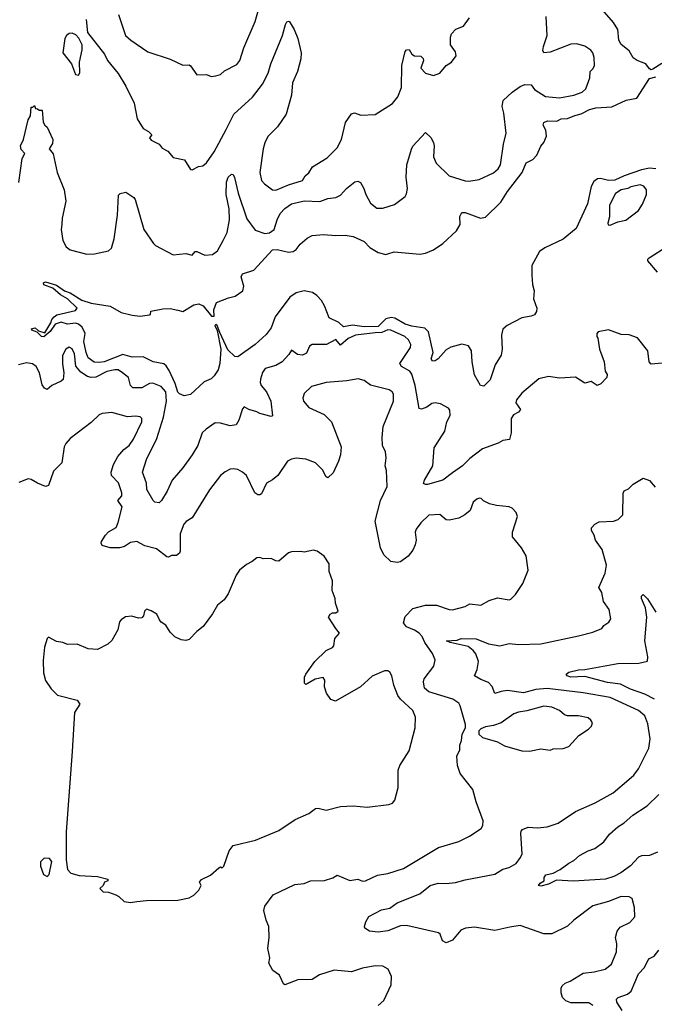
# Model space of a CAD drawing. Extents: x 1493970 to 1595317, y 729910 to 844791.
# Tile 278 of 338: x 1567091 to 1571115, y 807631 to 813874. Entities that reach past the tile are written whole.
import ezdxf

# ---------------------------------------------------------------- set-up
doc = ezdxf.new("R2010")
doc.units = 0

msp = doc.modelspace()

# ---------------------------------------------------------------- linework, layer by layer
at = {"layer": '0CON10XD'}
for points in [[(1567717, 813907), (1567761.9, 813775), (1567796, 813745), (1567905, 813670.6), (1568045, 813624), (1568125, 813586.7), (1568165, 813587.5), (1568175, 813582.5), (1568215, 813523.8), (1568275, 813527.5), (1568305, 813513.3), (1568335, 813517.5), (1568365, 813527.5), (1568389.3, 813550.7), (1568468.7, 813591.3), (1568488.1, 813615), (1568513.1, 813695), (1568585, 813863.8), (1568625.6, 814005)], [(1571164, 813596), (1571105, 813560), (1571095, 813557.5), (1571085, 813563.3), (1571062, 813595), (1571006, 813616), (1570981.9, 813631.9), (1570955, 813677.9), (1570905, 813718.1), (1570890.4, 813745), (1570885, 813811.4), (1570856.8, 813856.8), (1570785, 813938.6)], [(1567085, 812842.5), (1567107.8, 812995), (1567124, 813025), (1567100.6, 813050.6), (1567097.3, 813075), (1567114.6, 813115), (1567145, 813240), (1567160, 813265), (1567165, 813320), (1567175, 813320), (1567185, 813330), (1567191.7, 813311.7), (1567205, 813310), (1567215, 813300), (1567235, 813300), (1567240, 813225), (1567250, 813205), (1567265, 813192.5), (1567301.2, 813115), (1567300.3, 813089.7), (1567278.8, 813055), (1567304.4, 813024.4), (1567329.4, 812905), (1567372.9, 812795), (1567383.2, 812723.2), (1567360, 812615), (1567357.9, 812575), (1567354.6, 812544.6), (1567365.6, 812475), (1567387.1, 812435), (1567411.2, 812415), (1567517.9, 812387.9), (1567565, 812390.4), (1567655, 812408.5), (1567673.5, 812426.5), (1567690.5, 812485), (1567712.1, 812635), (1567718.3, 812761.7), (1567727.5, 812772.5), (1567765, 812780), (1567815, 812746.7), (1567824.2, 812734.2), (1567878.1, 812545), (1567940, 812455), (1567952.5, 812442.5), (1568064.1, 812384.1), (1568145, 812392.2), (1568185, 812382), (1568205, 812403.8), (1568215, 812404), (1568265, 812381.2), (1568315, 812386.2), (1568345, 812408.8), (1568380.9, 812475), (1568406.6, 812525), (1568421.2, 812605), (1568419, 812675), (1568400, 812765), (1568401.8, 812845), (1568413.3, 812876.7), (1568435, 812896), (1568445, 812893.3), (1568453.2, 812873.2), (1568476.9, 812775), (1568530.7, 812610.7), (1568585, 812540.6), (1568645, 812519.4), (1568675, 812522.9), (1568705, 812544.2), (1568723.2, 812605), (1568743.6, 812646.4), (1568772.1, 812677.9), (1568815, 812706.6), (1568895, 812726.9), (1568995, 812721.9), (1569045, 812740), (1569095, 812747.5), (1569125, 812762.5), (1569164.2, 812805), (1569216.1, 812846.1), (1569235, 812850), (1569252.3, 812842.3), (1569274, 812805), (1569287.1, 812765), (1569315, 812712), (1569355, 812679.2), (1569395, 812679.2), (1569467.3, 812702.7), (1569535, 812753.3), (1569545, 812770), (1569550.8, 812805), (1569541.9, 812875), (1569545.7, 812954.3), (1569575.9, 813054.1), (1569585, 813073.3), (1569665, 813160), (1569698.3, 813128.3), (1569715.4, 813095.4), (1569720, 813075), (1569715.6, 813005.6), (1569733.1, 812965), (1569814.6, 812884.6), (1569915, 812852.2), (1569939.7, 812850.3), (1570005, 812861.4), (1570095, 812903.3), (1570125, 812928.6), (1570140, 812955), (1570158.9, 813085), (1570176.9, 813155), (1570161.9, 813281.9), (1570150, 813325), (1570157.1, 813362.9), (1570215, 813415.8), (1570265, 813450.8), (1570295, 813464.3), (1570335, 813460.8), (1570355, 813431.4), (1570425, 813387.3), (1570515, 813380), (1570605, 813395.9), (1570656.9, 813415), (1570682.2, 813435), (1570705.7, 813505), (1570708.6, 813545), (1570728.6, 813565), (1570736.3, 813583.7), (1570733.8, 813635), (1570725, 813663.8), (1570712, 813682), (1570675, 813705.6), (1570625, 813721.4), (1570585, 813718.6), (1570455, 813669.4), (1570413.8, 813665), (1570408.8, 813678.8), (1570411.9, 813705), (1570435.6, 813775), (1570428.6, 813895)], [(1567512.5, 813875), (1567522.3, 813792.3), (1567628.8, 813655), (1567648, 813615), (1567715, 813534), (1567765, 813453.8), (1567816.7, 813345), (1567835.7, 813245), (1567873.7, 813183.7), (1567908, 813165), (1567928.8, 813145), (1567914, 813125), (1567925, 813111.2), (1567975.8, 813085.8), (1567995, 813060), (1568031.2, 813041.2), (1568065, 813000), (1568136.8, 812986.8), (1568173.8, 812923.8), (1568185, 812922.5), (1568225, 812943.8), (1568251.7, 812948.3), (1568275, 812966.7), (1568325, 813036), (1568401.5, 813178.5), (1568448.5, 813275), (1568566.9, 813383.1), (1568631.2, 813465), (1568667.1, 813535), (1568683.3, 813595), (1568757.8, 813775), (1568776.2, 813845), (1568785, 813860), (1568800, 813865), (1568831.7, 813811.7), (1568854.4, 813755), (1568875.6, 813665), (1568874.3, 813625.7), (1568853.4, 813546.6), (1568821.9, 813475), (1568814.3, 813395), (1568780.6, 813275), (1568725.3, 813194.7), (1568665, 813133.8), (1568645, 813093.3), (1568634.5, 813055), (1568614.5, 812905), (1568624.4, 812855), (1568642.8, 812832.8), (1568695, 812795.8), (1568715, 812793.5), (1568795, 812826.6), (1568885, 812854.5), (1568901.4, 812885), (1568925, 812902.9), (1568948.9, 812941.1), (1569040.5, 812999.5), (1569105, 813062.9), (1569132.7, 813115), (1569156.7, 813223.3), (1569195, 813276.7), (1569215, 813283.3), (1569255, 813270), (1569345, 813274), (1569455, 813342.5), (1569488.6, 813385), (1569513.1, 813445), (1569514.4, 813585), (1569535, 813672.5), (1569545, 813683.3), (1569560, 813685), (1569578.8, 813655), (1569594.4, 813644.4), (1569635, 813643.1), (1569649.2, 813629.2), (1569652, 813615), (1569635, 813567.5), (1569664.7, 813534.7), (1569715, 813521.1), (1569754.6, 813535.4), (1569795, 813583.8), (1569830, 813605), (1569860, 813645), (1569855, 813670), (1569823.8, 813715), (1569823.6, 813763.6), (1569830, 813785), (1569857.5, 813815), (1569905, 813833.3), (1569944.4, 813885.6)], [(1567465, 813522.5), (1567473, 813537), (1567470.8, 813605), (1567487.3, 813682.7), (1567488, 813715), (1567467, 813757), (1567447.9, 813777.9), (1567425, 813788), (1567405, 813787.1), (1567387.5, 813775), (1567378.2, 813755), (1567364.7, 813664.7), (1567420.8, 813595), (1567445, 813527.5), (1567465, 813522.5)], [(1571125, 812927.9), (1571085, 812933.3), (1571035, 812923), (1570925, 812884.9), (1570865, 812856.1), (1570825, 812854.4), (1570775, 812867.6), (1570755, 812866.2), (1570731.6, 812848.4), (1570714.2, 812815.8), (1570692.1, 812707.9), (1570620.4, 812549.6), (1570536.5, 812483.5), (1570422.2, 812427.8), (1570388.2, 812405), (1570338.2, 812315), (1570338.5, 812255), (1570343.1, 812195), (1570354.4, 812155), (1570349.2, 812105), (1570370, 812045), (1570368.8, 812025), (1570355, 812003.3), (1570335, 811994), (1570275, 811984), (1570182, 811935), (1570155, 811912), (1570146.5, 811875), (1570151.1, 811785), (1570145, 811747.5), (1570106.7, 811685), (1570075, 811590), (1570035, 811551.2), (1570014.2, 811554.2), (1569975, 811622.5), (1569960.2, 811705), (1569955.2, 811775.2), (1569936.7, 811806.7), (1569895, 811816.9), (1569825, 811797.2), (1569795, 811780.8), (1569745, 811723.4), (1569725, 811710.9), (1569709.5, 811709.5), (1569700.5, 811725), (1569713.3, 811765), (1569684.5, 811895), (1569659.4, 811919.4), (1569578.8, 811931.2), (1569535, 811943.4), (1569471.1, 811981.1), (1569446.2, 811986.2), (1569412.9, 811977.1), (1569365, 811929.4), (1569275, 811927.9), (1569202.4, 811937.6), (1569145, 811927.7), (1569115.3, 811955.3), (1569054.2, 811984.3), (1569025, 812060.7), (1569005, 812094.6), (1568975, 812126.2), (1568947.5, 812145), (1568895, 812154.5), (1568845, 812143), (1568805, 812115.3), (1568710.6, 811989.4), (1568685, 811920), (1568655, 811877.8), (1568584.2, 811815), (1568475, 811736), (1568455, 811738), (1568411.5, 811781.5), (1568360, 811890), (1568343.3, 811935), (1568335, 811941.2), (1568328.8, 811935), (1568342.9, 811902.9), (1568366.1, 811786.1), (1568360, 811695), (1568349.1, 811655), (1568325, 811615.5), (1568305, 811596.9), (1568261.4, 811578.6), (1568175, 811497.5), (1568135, 811488.8), (1568105, 811501.1), (1568095, 811511.9), (1568078.2, 811568.2), (1568039.3, 811649.3), (1568020, 811680), (1568005, 811692), (1567937.5, 811705), (1567875, 811736.2), (1567805, 811734.3), (1567745, 811751.1), (1567627.5, 811705), (1567595, 811700), (1567563.6, 811703.6), (1567525, 811730), (1567512.5, 811765), (1567497.5, 811835), (1567507.5, 811885), (1567487.5, 811925), (1567463.8, 811943.8), (1567445, 811950), (1567395, 811943.3), (1567355, 811955.6), (1567317.2, 811942.8), (1567285, 811896.7), (1567245, 811863.6), (1567230, 811865), (1567202.1, 811892.1), (1567168.8, 811905), (1567166.7, 811915), (1567189.8, 811919.8), (1567211.1, 811901.1), (1567250.3, 811889.7), (1567288.3, 811951.7), (1567295.6, 811974.4), (1567310.3, 811989.7), (1567328, 812002), (1567445, 812031.2), (1567455.7, 812045), (1567395.4, 812105.4), (1567350.2, 812130.2), (1567301.1, 812171.1), (1567245, 812194.3), (1567241.5, 812205), (1567255, 812212.2), (1567325, 812190.6), (1567376.2, 812155), (1567411.9, 812141.9), (1567485, 812096.7), (1567545, 812077.5), (1567665, 812058.6), (1567735, 812018.6), (1567805, 812000), (1567855, 811994.3), (1567915, 812003.3), (1567920, 812005), (1567923, 812027), (1567999.3, 812040.7), (1568045, 812043.3), (1568093.6, 812033.6), (1568126.4, 812023.6), (1568195, 812066.2), (1568226.4, 812073.6), (1568255, 812060), (1568308, 811995), (1568325, 811994.4), (1568323.3, 812035), (1568339.7, 812080.3), (1568415, 812111.2), (1568458.1, 812121.9), (1568506.9, 812155), (1568513.7, 812185), (1568495.8, 812245), (1568505, 812263.8), (1568575, 812286.5), (1568695, 812414.7), (1568725, 812418), (1568795, 812399.7), (1568825, 812403.9), (1568843.6, 812416.4), (1568869.1, 812450.9), (1568915, 812489.2), (1568945, 812505.8), (1569018.1, 812511.9), (1569095, 812505.5), (1569155, 812507.8), (1569205, 812500), (1569275, 812468), (1569310.7, 812430.7), (1569365, 812397.5), (1569413.9, 812386.1), (1569425, 812390), (1569465, 812402.2), (1569628, 812388), (1569665, 812394.5), (1569715, 812415.6), (1569775, 812456), (1569862, 812535), (1569883.3, 812576.7), (1569883.1, 812626.9), (1569895, 812651.4), (1569915, 812651.8), (1570014.3, 812615.7), (1570045, 812622.9), (1570143, 812717), (1570185.5, 812785), (1570276.8, 812905), (1570302.6, 812967.4), (1570345, 812987.8), (1570370, 813015), (1570395, 813072), (1570415.4, 813095), (1570432.5, 813135), (1570428.5, 813175), (1570411.4, 813205), (1570415, 813222), (1570437.5, 813232.5), (1570498.2, 813231.8), (1570525, 813245.4), (1570565, 813248.7), (1570612.4, 813267.6), (1570651.7, 813278.3), (1570705, 813305.8), (1570745, 813316), (1570845, 813320.9), (1570936.8, 813363.2), (1571005, 813376.2), (1571085, 813502.5), (1571125, 813512)], [(1570835, 812572.5), (1570885, 812593.3), (1570935, 812604), (1571015.3, 812664.7), (1571041.4, 812705), (1571065.6, 812765), (1571065.6, 812795), (1571049.3, 812819.3), (1571025, 812826.7), (1570965.8, 812814.2), (1570946.8, 812803.2), (1570905, 812795.7), (1570868.2, 812771.8), (1570831.1, 812698.9), (1570830.8, 812625), (1570820, 812585), (1570823.3, 812573.3), (1570835, 812572.5)], [(1571134.6, 812274.6), (1571073.3, 812345), (1571073.3, 812355), (1571083.3, 812365), (1571195, 812435.6)], [(1571165, 811696.2), (1571095, 811689.2), (1571082.9, 811705), (1571073.3, 811775), (1571007.7, 811857.7), (1570956, 811876), (1570905, 811878), (1570825, 811908.8), (1570760, 811895), (1570750, 811885), (1570750, 811865), (1570757.5, 811855), (1570768.8, 811785), (1570797.5, 811705), (1570804, 811645), (1570816.2, 811625), (1570813.3, 811605), (1570776.7, 811565), (1570753.9, 811553.9), (1570715, 811580), (1570675, 811568.8), (1570615, 811608.8), (1570515, 811602), (1570445, 811612.5), (1570383.4, 811596.6), (1570275, 811506), (1570240.6, 811465), (1570236.9, 811445), (1570266.4, 811403.6), (1570255, 811386.9), (1570222.1, 811367.9), (1570207.8, 811345), (1570208.1, 811255), (1570198, 811212), (1570155, 811206.4), (1570125, 811189.5), (1570026.8, 811153.2), (1569945, 811091.9), (1569898.6, 811045), (1569835, 811000.6), (1569775, 810954.4), (1569678, 810928), (1569665, 810926.2), (1569652.7, 810932.7), (1569657.5, 810955), (1569710, 811045), (1569719.7, 811160.3), (1569786.5, 811265), (1569799.4, 811325), (1569820, 811365), (1569818.5, 811398.5), (1569810.3, 811410.3), (1569759.5, 811439.5), (1569725, 811445.8), (1569705, 811441.4), (1569672.2, 811417.8), (1569640, 811405), (1569625, 811408.8), (1569599.4, 811555), (1569577.5, 811627.5), (1569564.4, 811645), (1569512.2, 811675), (1569500.9, 811695), (1569568.8, 811795), (1569571.2, 811815), (1569556.8, 811845), (1569534.4, 811865), (1569445, 811906.4), (1569425, 811907.6), (1569388.3, 811891.7), (1569345, 811888.1), (1569221.4, 811875), (1569175, 811853.2), (1569125, 811811.2), (1569095, 811846), (1569035.9, 811814.1), (1568944.9, 811815.1), (1568929.5, 811805), (1568909.6, 811760.4), (1568885, 811747.2), (1568852.2, 811752.2), (1568815, 811780), (1568798.3, 811751.8), (1568756, 811704), (1568715, 811681.5), (1568647.9, 811662.1), (1568632, 811638), (1568617.8, 811595), (1568615.6, 811575), (1568622.2, 811555), (1568657.1, 811515), (1568684.4, 811455), (1568695, 811362.5), (1568685, 811358.8), (1568615, 811377.1), (1568595, 811388.9), (1568545, 811401.9), (1568515, 811418.8), (1568503.2, 811406.8), (1568481.2, 811335), (1568464.2, 811305.8), (1568425, 811298.9), (1568365, 811317.1), (1568331.5, 811318.5), (1568272.9, 811277.1), (1568248.9, 811255), (1568221.5, 811175), (1568185, 811114.3), (1568126.8, 811033.2), (1568059.2, 810955), (1568027.5, 810885), (1567991.2, 810825), (1567975, 810811.4), (1567948.9, 810815), (1567937.5, 810825), (1567898.6, 810895), (1567896, 810935), (1567869.4, 811005), (1567895.3, 811084.7), (1567960.8, 811219.2), (1568004, 811355), (1568021.3, 811455), (1568017.7, 811515), (1567988.8, 811548.8), (1567935, 811570.5), (1567915, 811568.5), (1567865, 811539.4), (1567809.7, 811539.7), (1567794.7, 811555), (1567781.8, 811605), (1567743.1, 811635)], [(1567743.1, 811635), (1567715, 811654.6), (1567695.2, 811655.2), (1567645, 811643.9), (1567575, 811607.7), (1567545.5, 811605.5), (1567521.9, 811611.9), (1567479.8, 811639.8), (1567447.7, 811677.7), (1567439.3, 811755), (1567425, 811788.4), (1567405, 811798.2), (1567383.6, 811785), (1567363.1, 811745), (1567362.1, 811692.1), (1567370.6, 811635), (1567366.2, 811593.8), (1567355, 811582.2), (1567294.6, 811555.4), (1567265, 811530), (1567248.3, 811538.3), (1567235, 811560), (1567217.6, 811635), (1567195.4, 811675.4), (1567172.8, 811692.8), (1567135, 811698.7), (1567084.2, 811685.8)], [(1569365, 807623.8), (1569400, 807655), (1569446.1, 807753.9), (1569448.3, 807808.3), (1569427.5, 807855), (1569395, 807873.3), (1569346.1, 807876.1), (1569265, 807860.8), (1569195, 807838), (1569085, 807846.9), (1568992.4, 807817.6), (1568945, 807788), (1568855, 807786.4), (1568772.5, 807755), (1568765, 807760), (1568738.6, 807815), (1568696.1, 807846.1), (1568671.7, 807891.7), (1568676.7, 807925), (1568664, 807985), (1568674, 808055), (1568672, 808125), (1568654, 808165), (1568640, 808225), (1568645, 808252.5), (1568698.8, 808325), (1568835, 808390), (1568895, 808396.9), (1568935, 808413.5), (1569025, 808416.2), (1569077, 808433), (1569105, 808450), (1569185, 808415.8), (1569235, 808424), (1569265, 808411.9), (1569285, 808413.1), (1569360, 808450), (1569425, 808461.2), (1569525, 808492.7), (1569747.5, 808625), (1569875, 808664), (1569942.7, 808697.3), (1570016.7, 808745), (1570028.8, 808765), (1570031.2, 808795), (1569986, 808915), (1569965, 808993.3), (1569884, 809095), (1569868, 809145), (1569864.2, 809205), (1569881.2, 809245), (1569881.2, 809275), (1569893.8, 809305), (1569896.7, 809345), (1569918.8, 809385), (1569918, 809405), (1569884.6, 809524.6), (1569875, 809540), (1569837, 809567), (1569685, 809612.9), (1569658.9, 809635), (1569652.3, 809675), (1569655.5, 809695), (1569716.9, 809775), (1569725.6, 809815), (1569709.6, 809855), (1569660.6, 809925), (1569642.6, 809962.6), (1569623.6, 809983.6), (1569595, 810004.4), (1569543.3, 810025), (1569525, 810050), (1569535, 810090), (1569585, 810140.8), (1569665, 810161.1), (1569735, 810163.1), (1569815, 810134.2), (1569835, 810132.5), (1569915, 810154.3), (1569945, 810170), (1570015, 810162), (1570068.3, 810191.7), (1570121.7, 810208.3), (1570195, 810196.7), (1570205, 810200), (1570235, 810230), (1570281.2, 810298.8), (1570316, 810385), (1570302.5, 810475), (1570273.8, 810525), (1570216.2, 810595), (1570216, 810625), (1570248, 810725), (1570238.8, 810748.8), (1570215, 810777.5), (1570195, 810786.2), (1570114.1, 810794.1), (1570070, 810805), (1570033, 810823), (1570018.3, 810838.3), (1570005, 810840), (1569990, 810835), (1569967.5, 810815), (1569947.3, 810762.7), (1569913.3, 810735), (1569875, 810713.3), (1569815, 810700), (1569795, 810702.5), (1569755, 810736.4), (1569685, 810733.1), (1569635, 810684), (1569605, 810643.3), (1569599.2, 810625), (1569605.8, 810575), (1569600, 810545), (1569585, 810511.2), (1569555, 810472), (1569505, 810437.5), (1569485, 810433.3), (1569445, 810440), (1569400.3, 810480.3), (1569379.2, 810525), (1569345.8, 810695), (1569379.4, 810825), (1569420.8, 810915), (1569418, 811015), (1569409.2, 811045), (1569415.8, 811095.8), (1569410, 811135), (1569392.5, 811175), (1569388.8, 811225), (1569396, 811295), (1569461.2, 811455), (1569460.8, 811499.2), (1569452.5, 811515), (1569435, 811527.1), (1569315, 811557.5), (1569275, 811586.2), (1569237.3, 811597.3), (1569165, 811584.5), (1569035, 811574.4), (1568940.9, 811549.1), (1568894.2, 811505), (1568886, 811475), (1568890, 811455), (1568923.8, 811415), (1569022.1, 811372.1), (1569068, 811325), (1569130, 811165), (1569125.7, 811115), (1569113.1, 811075), (1569078.8, 811001.2), (1569045, 810970), (1569035, 810976.7), (1569011.1, 811021.1), (1568966.7, 811065), (1568905, 811087.1), (1568845, 811094.3), (1568815, 811088.6), (1568788.8, 811075), (1568728.6, 810985), (1568695, 810957.1), (1568656, 810935), (1568625, 810868.8), (1568615, 810861.2), (1568601.7, 810861.7), (1568583.3, 810875), (1568530, 810985), (1568505, 811006), (1568475, 811022), (1568445, 811026.2), (1568425, 811023.8), (1568395, 811008), (1568365, 810983.3), (1568295, 810893.8), (1568185, 810715.8), (1568147.1, 810692.9), (1568131.8, 810675), (1568110, 810615), (1568109.2, 810505), (1568105, 810492.5), (1568085, 810477.5), (1568055, 810477.5), (1568035, 810466.7), (1568025, 810468.8), (1567958.6, 810518.6), (1567885, 810539.2), (1567835, 810566), (1567795, 810559.4), (1567755.3, 810534.7), (1567725, 810526.2), (1567665, 810526.2), (1567615, 810541.4), (1567607.1, 810555), (1567609.4, 810565), (1567635, 810605.6), (1567655, 810627.5), (1567704.2, 810655), (1567715.6, 810685.6), (1567741.5, 810785), (1567714.4, 810825), (1567738.8, 810855), (1567738.9, 810875), (1567717.1, 810937.1), (1567674.5, 810985), (1567672.5, 811005), (1567685.4, 811054.6), (1567713.3, 811105), (1567751.5, 811148.5), (1567785, 811174.4), (1567813.1, 811215), (1567865.4, 811325), (1567865.6, 811345), (1567855, 811355.6), (1567825, 811360), (1567775.5, 811355.5), (1567675, 811384), (1567615, 811378), (1567595, 811370), (1567545, 811320), (1567411.7, 811218.3), (1567383, 811187), (1567372.7, 811165), (1567358.1, 811065), (1567305, 811012.5), (1567275, 810921.2), (1567255, 810914.4), (1567204.2, 810935), (1567165, 810959.1), (1567145, 810963.5), (1567085, 810940)], [(1570725, 807624.2), (1570700, 807640), (1570585, 807641.1), (1570554.1, 807654.1), (1570533.3, 807675), (1570524.2, 807705), (1570525.6, 807734.4), (1570531.5, 807748.5), (1570550, 807765), (1570582.2, 807777.8), (1570665, 807828.2), (1570735, 807837.3), (1570803.3, 807855), (1570844.2, 807885), (1570875.6, 807965), (1570876.7, 808015), (1570870, 808055), (1570880.6, 808095), (1570899.1, 808120.9), (1570960.2, 808149.8), (1570991.4, 808185), (1570990, 808245), (1570975, 808301.2), (1570955, 808312.9), (1570904.3, 808314.3), (1570825, 808282.5), (1570724.6, 808255.4), (1570604.4, 808165.6), (1570565, 808126.7), (1570465, 808078), (1570415, 808078), (1570265, 808130.8), (1570200.3, 808119.7), (1570105, 808098.2), (1569975, 808121.1), (1569917.5, 808115), (1569888.3, 808101.7), (1569835, 808037.1), (1569795, 808022), (1569773.3, 808033.3), (1569758, 808075), (1569746.7, 808085), (1569545, 808130.4), (1569505, 808129.4), (1569425, 808097.8), (1569365, 808089.4), (1569310, 808095), (1569280, 808115), (1569277.5, 808125), (1569286.2, 808155), (1569305, 808188), (1569385, 808230.8), (1569438.8, 808241.2), (1569485.6, 808274.4), (1569629.1, 808330.9), (1569695, 808385.5), (1569745, 808399.5), (1569795, 808396.9), (1569855, 808404.4), (1569915, 808420.4), (1570105, 808455.5), (1570155, 808489.1), (1570195, 808497.7), (1570238.6, 808525), (1570267.8, 808562.2), (1570276.7, 808585), (1570268.9, 808715), (1570270.7, 808729.3), (1570280, 808740), (1570315.9, 808754.1), (1570375, 808750), (1570435, 808755.8), (1570505, 808780.8), (1570615, 808854), (1570740.7, 808909.3), (1570855, 808972.9), (1570954.3, 809055.7), (1570985, 809083.8), (1571015.8, 809125), (1571081.4, 809255), (1571089.4, 809315), (1571075, 809410), (1571055, 809459.4), (1571015, 809493.9), (1570835, 809575.7), (1570665, 809607), (1570435, 809633.5), (1570365, 809627.6), (1570285, 809606.9), (1570185, 809620), (1570144.5, 809615.5), (1570105, 809601.2), (1570086.4, 809646.4), (1570065, 809671.2), (1570015, 809690.8), (1569976.2, 809715), (1569991.9, 809755), (1570000, 809805), (1569983.6, 809853.6), (1569967.5, 809875), (1569935, 809900), (1569820, 809925), (1569797.5, 809935), (1569865, 809940.5), (1569890.3, 809950.3), (1569985, 809949.3), (1570065, 809917.3), (1570135, 809903.3), (1570195, 809919.6), (1570255, 809911.8), (1570395, 809916.7), (1570635, 809967.5), (1570725, 809991.4), (1570782.5, 810015), (1570796.1, 810033.9), (1570827.5, 810055), (1570838.8, 810075), (1570830, 810135), (1570794.2, 810185), (1570782.1, 810242.1), (1570762.9, 810275), (1570802.9, 810365), (1570812.5, 810415), (1570785.7, 810515), (1570742, 810575), (1570733.8, 810605), (1570716.7, 810635), (1570717, 810653), (1570737.5, 810675), (1570765, 810690), (1570855.6, 810694.4), (1570885.6, 810704.4), (1570916, 810735), (1570917, 810873), (1570923.6, 810886.4), (1570950.7, 810899.3), (1570981.2, 810928.8), (1571045, 810967.5), (1571085, 810952.5), (1571121.2, 810911.2)], [(1567795, 808277.5), (1567835, 808282.5), (1567895, 808290), (1568095, 808291.2), (1568165, 808306.7), (1568195, 808322.5), (1568227.5, 808355), (1568242.5, 808385), (1568232.5, 808405), (1568245, 808423.3), (1568300.5, 808449.5), (1568355, 808497.5), (1568365, 808502.5), (1568375, 808497.5), (1568385, 808507.5), (1568420.6, 808605), (1568445, 808638), (1568587.4, 808672.6), (1568735, 808734), (1568837.6, 808802.4), (1568925, 808840.5), (1568967, 808873), (1568985, 808874.6), (1569035, 808861.2), (1569125, 808885.5), (1569205, 808890), (1569295, 808880.8), (1569431.7, 808898.3), (1569455, 808906.7), (1569470, 808925), (1569492, 809005), (1569490.8, 809115), (1569501.2, 809145), (1569561.7, 809238.3), (1569598, 809385), (1569601.7, 809451.7), (1569583.8, 809495), (1569505.4, 809565.4), (1569488.9, 809588.9), (1569463.1, 809655), (1569451.2, 809715), (1569437.7, 809737.7), (1569425, 809746), (1569405, 809746.2), (1569327.3, 809712.7), (1569253.3, 809645), (1569093, 809553), (1569064.1, 809564.1), (1569036.7, 809605), (1569023.9, 809643.9), (1569026.4, 809686.4), (1569015, 809702.5), (1568965, 809693.3), (1568915, 809662.5), (1568905, 809660), (1568898.3, 809668.3), (1568897.5, 809705), (1568906.7, 809725), (1568963.3, 809805), (1569035, 809873.8), (1569075, 809894), (1569083.8, 809905), (1569089.7, 809950.3), (1569120, 809985), (1569096.7, 810015), (1569050, 810085), (1569060, 810105), (1569075, 810112.5), (1569095, 810112.5), (1569110, 810125), (1569094.4, 810174.4), (1569092.5, 810205), (1569071.9, 810255), (1569075.8, 810315.8), (1569054, 810375), (1569053.3, 810425), (1569023, 810473), (1568977.5, 810505), (1568955, 810510), (1568895, 810498.8), (1568875, 810503.3), (1568815, 810500), (1568796.4, 810493.6), (1568735, 810441.2), (1568715, 810443.3), (1568685, 810458.8), (1568635.9, 810455.9), (1568615, 810464), (1568595, 810462), (1568565, 810438), (1568529.3, 810420.7), (1568486.1, 810383.9), (1568465, 810352.5), (1568414, 810235), (1568388, 810195), (1568345, 810162), (1568315, 810108), (1568255, 810026), (1568215, 809995.8), (1568165, 809944.2), (1568145, 809938.6), (1568115, 809942.5), (1568075, 809962), (1568045, 809991.2), (1568018, 810035), (1567988.8, 810055), (1567978.9, 810068.9), (1567960, 810105), (1567925, 810126.2), (1567895, 810136), (1567883.3, 810125), (1567877.5, 810095), (1567865, 810082.5), (1567845, 810080), (1567801.7, 810091.7), (1567762.3, 810087.7), (1567735, 810070), (1567724.3, 810055.7), (1567713.8, 810005), (1567675, 809938.8), (1567650, 809915), (1567585, 809881.2), (1567525, 809886), (1567455, 809915.8), (1567395, 809912.5), (1567365, 809925.7), (1567325, 809932), (1567275, 809958.8), (1567265, 809950), (1567249.5, 809895), (1567239.8, 809810.2), (1567242.9, 809732.9), (1567255.2, 809685), (1567292, 809632), (1567331.9, 809591.9), (1567455, 809560), (1567473.3, 809535), (1567438.2, 809481.8), (1567424.7, 809235), (1567385.8, 808725), (1567386.9, 808546.9), (1567395, 808486.7), (1567415, 808463.8), (1567468.8, 808448.8), (1567585, 808440.6), (1567650, 808425), (1567650, 808415), (1567630, 808405), (1567620, 808385), (1567600, 808365), (1567620, 808345), (1567655, 808342.5), (1567700, 808325), (1567720, 808315), (1567753, 808283), (1567795, 808277.5)], [(1571116.1, 809566.1), (1571055, 809597.7), (1570965, 809628.8), (1570900.5, 809660.5), (1570818.9, 809671.1), (1570675, 809709.3), (1570585.8, 809705.8), (1570563.3, 809715), (1570557.5, 809725), (1570572.7, 809737.3), (1570635, 809753.1), (1570675, 809753.6), (1570885, 809792.2), (1571016.6, 809793.4), (1571072.5, 809807.5), (1571074.4, 809835), (1571054.6, 809935.4), (1571068.9, 810085), (1571060, 810145), (1571033.2, 810205), (1571035, 810220), (1571045, 810230), (1571072.2, 810202.2), (1571125, 810118)], [(1570325, 809236.7), (1570395, 809251.2), (1570455, 809243.3), (1570475, 809251.2), (1570536.4, 809253.6), (1570573.6, 809266.4), (1570637.5, 809335), (1570697.5, 809375), (1570716.1, 809393.9), (1570722.5, 809415), (1570713, 809433), (1570695, 809446.7), (1570635, 809460), (1570565, 809460), (1570546.4, 809466.4), (1570513.3, 809495), (1570465, 809515.6), (1570415, 809522.2), (1570307.6, 809492.4), (1570255, 809484.2), (1570225, 809472), (1570144.4, 809415.6), (1570095, 809399.2), (1570045, 809391.2), (1570015, 809377.5), (1570002.5, 809365), (1570002.5, 809345), (1570025, 809323.3), (1570120, 809295), (1570165, 809270), (1570275, 809237.5), (1570325, 809236.7)], [(1571134.6, 808595.4), (1571085, 808575.6), (1571035, 808573.1), (1571015, 808564.2), (1570965, 808509.4), (1570902.9, 808465), (1570858.3, 808441.7), (1570805, 808425.4), (1570602.6, 808412.6), (1570495, 808419.2), (1570445, 808392.5), (1570395, 808380.6), (1570380, 808385), (1570390.9, 808399.1), (1570416.7, 808415), (1570416.7, 808435), (1570427.7, 808452.3), (1570475, 808463.8), (1570518.8, 808485), (1570573.4, 808526.6), (1570605, 808542.5), (1570641.2, 808575), (1570695, 808604.3), (1570738.3, 808618.3), (1570795, 808661.9), (1570830.8, 808709.2), (1570885, 808755.6), (1570925, 808782.5), (1570978.8, 808831.2), (1571069.3, 808890.7), (1571145, 808960.6)], [(1567265, 808441.2), (1567278, 808455), (1567295.9, 808535.9), (1567280, 808555), (1567247, 808557), (1567222.5, 808535), (1567223, 808507), (1567243.3, 808455), (1567265, 808441.2)], [(1570911.5, 807591.5), (1570878.5, 807645), (1570875.6, 807664.4), (1570886.7, 807675), (1570945, 807694.5), (1570968.9, 807715), (1571014.5, 807825), (1571052.5, 807865), (1571075, 807910), (1571085, 807922.5), (1571115, 807935.7), (1571144.5, 807975)]]:
    msp.add_lwpolyline(points, dxfattribs=at)

doc.saveas('drawing.dxf')
